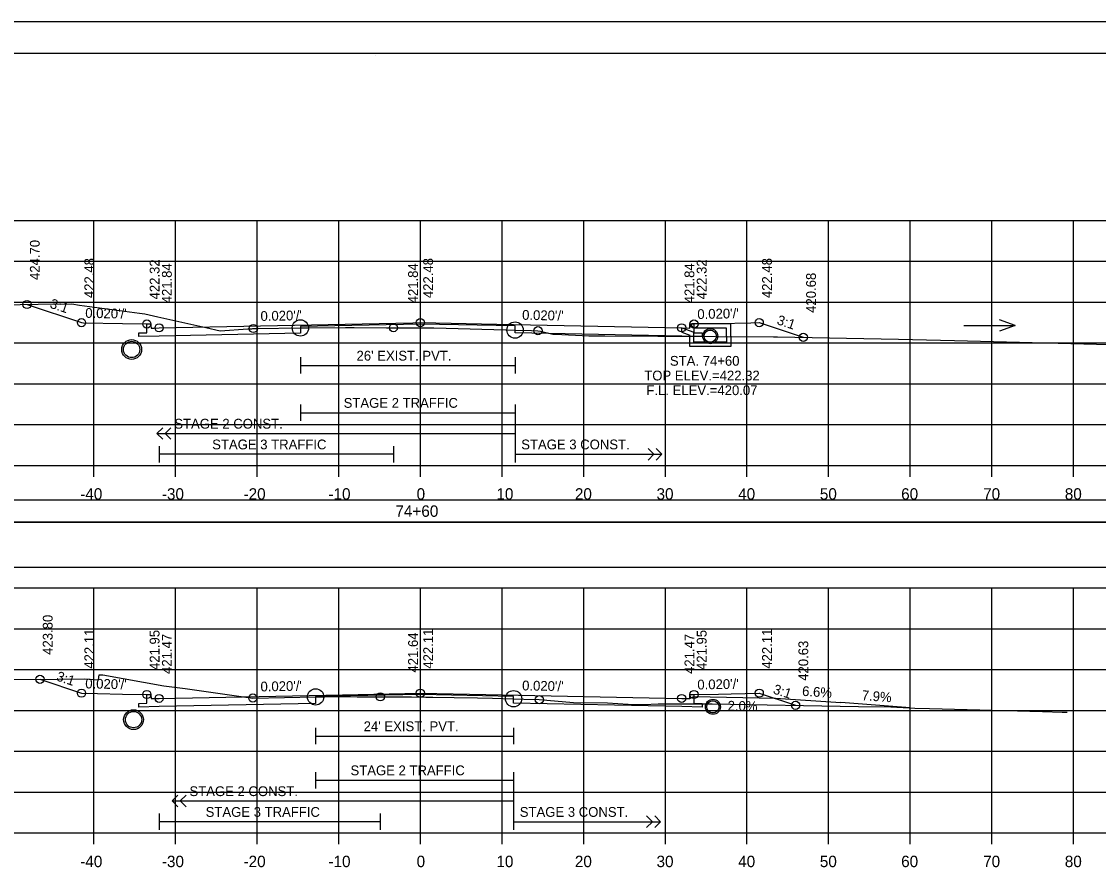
# Model space of a CAD drawing. Extents: x 1371057 to 1372761, y 380005 to 390517.
# Drawn here: x 1371512 to 1371643.9, y 386941.6 to 387045.2 of the extents above; entities that cross this region are included whole.
import ezdxf

# ---------------------------------------------------------------- set-up
doc = ezdxf.new("R2010")
doc.units = 0
for name, color, linetype in [('R_Alt Surface', 7, 'Continuous'), ('R_Axis', 7, 'Continuous'), ('R_Axis Annot', 7, 'Continuous'), ('R_Border', 7, 'Continuous'), ('R_Detour', 7, 'Continuous'), ('R_Dimension', 7, 'Continuous'), ('R_Drive', 7, 'Continuous'), ('R_Exist Surface', 7, 'Continuous'), ('R_Fin Surface', 7, 'Continuous'), ('R_Grid', 7, 'Continuous'), ('R_No Plot', 7, 'Continuous'), ('R_Striping', 7, 'Continuous'), ('R_Water', 7, 'Continuous'), ('R_Water Annot', 7, 'Continuous'), ('R_Xsect Elev', 7, 'Continuous'), ('R_Xsect Slope', 7, 'Continuous')]:
    doc.layers.add(name, color=color, linetype=linetype)

msp = doc.modelspace()

# ---------------------------------------------------------------- linework, layer by layer
at = {"layer": 'R_Alt Surface'}
for points in [[(1371594.37, 387008.2), (1371594.37, 387007.12), (1371595.37, 387007.1), (1371595.37, 387006.67), (1371592.87, 387006.72), (1371572.46, 387007.12), (1371572.46, 387007.95), (1371560.87, 387008.19), (1371546.17, 387007.89), (1371546.17, 387007.06), (1371528.87, 387006.72), (1371526.37, 387006.67), (1371526.37, 387007.1), (1371527.37, 387007.12), (1371527.37, 387008.2)], [(1371594.37, 387008.2), (1371594.37, 387007.12), (1371595.37, 387007.1), (1371595.37, 387006.67), (1371592.87, 387006.72), (1371572.46, 387007.12), (1371572.46, 387007.95), (1371560.87, 387008.19), (1371546.17, 387007.89), (1371546.17, 387007.06), (1371528.87, 387006.72), (1371526.37, 387006.67), (1371526.37, 387007.1), (1371527.37, 387007.12), (1371527.37, 387008.2)], [(1371546.17, 387004.11), (1371546.17, 387002.11)], [(1371572.46, 387004.11), (1371572.46, 387002.11)], [(1371546.17, 387003.11), (1371572.46, 387003.11)], [(1371594.37, 386962.82), (1371594.37, 386961.74), (1371595.37, 386961.72), (1371595.37, 386961.29), (1371592.87, 386961.34), (1371572.28, 386961.75), (1371572.28, 386962.58), (1371560.87, 386962.81), (1371548.04, 386962.56), (1371548.04, 386961.73), (1371528.87, 386961.34), (1371526.37, 386961.29), (1371526.37, 386961.72), (1371527.37, 386961.74), (1371527.37, 386962.82)], [(1371594.37, 386962.82), (1371594.37, 386961.74), (1371595.37, 386961.72), (1371595.37, 386961.29), (1371592.87, 386961.34), (1371572.28, 386961.75), (1371572.28, 386962.58), (1371560.87, 386962.81), (1371548.04, 386962.56), (1371548.04, 386961.73), (1371528.87, 386961.34), (1371526.37, 386961.29), (1371526.37, 386961.72), (1371527.37, 386961.74), (1371527.37, 386962.82)], [(1371548.04, 386958.73), (1371548.04, 386956.73)], [(1371572.28, 386958.73), (1371572.28, 386956.73)], [(1371548.04, 386957.73), (1371572.28, 386957.73)]]:
    msp.add_lwpolyline(points, dxfattribs=at)
at = {"layer": 'R_Axis'}
for p, q in [((1371410.87, 386990.88), (1371710.87, 386990.88)), ((1371520.87, 386989.48), (1371520.87, 386990.88)), ((1371530.87, 386989.48), (1371530.87, 386990.88)), ((1371540.87, 386989.48), (1371540.87, 386990.88)), ((1371550.87, 386989.48), (1371550.87, 386990.88)), ((1371560.87, 386989.48), (1371560.87, 386990.88)), ((1371570.87, 386989.48), (1371570.87, 386990.88)), ((1371580.87, 386989.48), (1371580.87, 386990.88)), ((1371590.87, 386989.48), (1371590.87, 386990.88)), ((1371600.87, 386989.48), (1371600.87, 386990.88)), ((1371610.87, 386989.48), (1371610.87, 386990.88)), ((1371620.87, 386989.48), (1371620.87, 386990.88)), ((1371630.87, 386989.48), (1371630.87, 386990.88)), ((1371640.87, 386989.48), (1371640.87, 386990.88)), ((1371410.87, 386945.88), (1371710.87, 386945.88)), ((1371520.87, 386944.48), (1371520.87, 386945.88)), ((1371530.87, 386944.48), (1371530.87, 386945.88)), ((1371540.87, 386944.48), (1371540.87, 386945.88)), ((1371550.87, 386944.48), (1371550.87, 386945.88)), ((1371560.87, 386944.48), (1371560.87, 386945.88)), ((1371570.87, 386944.48), (1371570.87, 386945.88)), ((1371580.87, 386944.48), (1371580.87, 386945.88)), ((1371590.87, 386944.48), (1371590.87, 386945.88)), ((1371600.87, 386944.48), (1371600.87, 386945.88)), ((1371610.87, 386944.48), (1371610.87, 386945.88)), ((1371620.87, 386944.48), (1371620.87, 386945.88)), ((1371630.87, 386944.48), (1371630.87, 386945.88)), ((1371640.87, 386944.48), (1371640.87, 386945.88))]:
    msp.add_line(p, q, dxfattribs=at)
at = {"layer": 'R_Border'}
for p, q in [((1371402.87, 387041.34), (1371719.05, 387041.34)), ((1371555.39, 387041.08), (1371555.39, 387041.08)), ((1371555.39, 387041.08), (1371555.39, 387041.08))]:
    msp.add_line(p, q, dxfattribs=at)
at = {"layer": 'R_Detour'}
msp.add_lwpolyline([(1371407.72, 386983.92), (1371714.03, 386983.92), (1371714.03, 386986.63), (1371407.72, 386986.63)], close=True, dxfattribs=at)
at = {"layer": 'R_Dimension'}
msp.add_lwpolyline([(1371407.72, 386978.4), (1371714.03, 386978.4), (1371714.03, 386983.92), (1371407.72, 386983.92)], close=True, dxfattribs=at)
at = {"layer": 'R_Drive'}
for p, q in [((1371593.87, 386962.32), (1371594.37, 386962.57)), ((1371594.37, 386962.57), (1371604.37, 386962.37)), ((1371604.37, 386962.37), (1371612.35, 386961.85)), ((1371620.87, 386961.17), (1371612.35, 386961.85))]:
    msp.add_line(p, q, dxfattribs=at)
at = {"layer": 'R_Exist Surface'}
for points in [[(1371507.46, 387010.5), (1371514.05, 387010.6), (1371518.19, 387010.66), (1371519.11, 387010.51), (1371526.45, 387009.5), (1371527.14, 387009.43), (1371528.72, 387009.07), (1371534.59, 387007.77), (1371536.36, 387007.35), (1371539.73, 387007.6), (1371540.24, 387007.62), (1371540.35, 387007.63), (1371540.42, 387007.64), (1371540.82, 387007.65), (1371546.17, 387007.71), (1371546.17, 387007.71), (1371547.17, 387007.72), (1371551.69, 387007.76), (1371552.76, 387007.75), (1371556.74, 387007.73), (1371556.74, 387007.73), (1371557.72, 387007.73), (1371561.85, 387007.71), (1371562.02, 387007.71), (1371562.51, 387007.71), (1371564.03, 387007.68), (1371571.35, 387007.49), (1371572.46, 387007.45), (1371574.46, 387007.39), (1371575.27, 387007.37), (1371575.56, 387007.33), (1371577.08, 387006.96), (1371577.13, 387006.95), (1371577.39, 387006.94), (1371581.49, 387006.74), (1371583.47, 387006.75), (1371589.96, 387006.72), (1371604.13, 387006.62), (1371604.33, 387006.62), (1371604.6, 387006.61), (1371619.43, 387006.35), (1371626.3, 387006.18), (1371634.24, 387005.96), (1371646.81, 387005.63)], [(1371503.2, 386964.6), (1371516.54, 386964.69), (1371519.79, 386964.74), (1371520.79, 386964.64), (1371521.43, 386964.62), (1371521.49, 386964.96), (1371521.53, 386965.22), (1371521.77, 386965.22), (1371521.96, 386965.22), (1371529.44, 386963.87), (1371530.75, 386963.7), (1371532.07, 386963.55), (1371540.35, 386962.39), (1371544.23, 386962.44), (1371548.04, 386962.53), (1371548.04, 386962.53), (1371548.04, 386962.53), (1371548.15, 386962.53), (1371549.17, 386962.54), (1371551.35, 386962.56), (1371553.14, 386962.54), (1371557.24, 386962.52), (1371558.84, 386962.52), (1371559.77, 386962.52), (1371561.54, 386962.51), (1371562, 386962.51), (1371562.38, 386962.51), (1371564.99, 386962.47), (1371567.86, 386962.43), (1371569.7, 386962.38), (1371572.28, 386962.31), (1371572.28, 386962.31), (1371573.55, 386962.26), (1371575.43, 386962.19), (1371579.61, 386961.86), (1371583.79, 386961.8), (1371586.31, 386961.65), (1371588.24, 386961.58), (1371589.99, 386961.67), (1371596.6, 386961.68), (1371614.51, 386961.36), (1371618.49, 386961.3), (1371620.73, 386961.18), (1371621.43, 386961.14), (1371623.23, 386961.09), (1371637.08, 386960.72), (1371639.48, 386960.66), (1371640.09, 386960.64)]]:
    msp.add_lwpolyline(points, dxfattribs=at)
at = {"layer": 'R_Fin Surface'}
for points in [[(1371512.7, 387010.58), (1371519.37, 387008.36), (1371519.63, 387008.35), (1371524.37, 387008.26), (1371527.37, 387008.2), (1371527.55, 387008.2), (1371527.87, 387008.2), (1371527.87, 387007.95), (1371527.88, 387007.7), (1371528.27, 387007.7), (1371528.87, 387007.72), (1371559.96, 387008.34), (1371560.87, 387008.36), (1371570.25, 387008.17), (1371592.87, 387007.72), (1371592.94, 387007.71), (1371593.87, 387007.7), (1371593.87, 387008.04), (1371593.87, 387008.2), (1371594.37, 387008.2), (1371597.37, 387008.26), (1371601.32, 387008.33), (1371602.37, 387008.36), (1371602.83, 387008.2), (1371607.76, 387006.56)], [(1371514.28, 386964.68), (1371519.37, 386962.98), (1371521.34, 386962.94), (1371524.37, 386962.88), (1371524.37, 386962.88), (1371527.37, 386962.82), (1371527.78, 386962.82), (1371527.87, 386962.82), (1371527.88, 386962.32), (1371528.87, 386962.34), (1371528.88, 386962.34), (1371551.33, 386962.79), (1371560.87, 386962.98), (1371560.87, 386962.98), (1371592.87, 386962.34), (1371593.87, 386962.32), (1371593.87, 386962.56), (1371593.87, 386962.82), (1371594.18, 386962.82), (1371594.37, 386962.82), (1371597.37, 386962.88), (1371598.94, 386962.91), (1371602.37, 386962.98), (1371602.37, 386962.98), (1371606.58, 386961.58), (1371606.82, 386961.5)]]:
    msp.add_lwpolyline(points, dxfattribs=at)
at = {"layer": 'R_Grid'}
for p, q in [((1371410.87, 387020.88), (1371710.87, 387020.88)), ((1371520.87, 386990.88), (1371520.87, 387020.88)), ((1371530.87, 386990.88), (1371530.87, 387020.88)), ((1371540.87, 386990.88), (1371540.87, 387020.88)), ((1371550.87, 386990.88), (1371550.87, 387020.88)), ((1371560.87, 386990.88), (1371560.87, 387020.88)), ((1371570.87, 386990.88), (1371570.87, 387020.88)), ((1371580.87, 386990.88), (1371580.87, 387020.88)), ((1371590.87, 386990.88), (1371590.87, 387020.88)), ((1371600.87, 386990.88), (1371600.87, 387020.88)), ((1371610.87, 386990.88), (1371610.87, 387020.88)), ((1371620.87, 386990.88), (1371620.87, 387020.88)), ((1371630.87, 386990.88), (1371630.87, 387020.88)), ((1371640.87, 386990.88), (1371640.87, 387020.88)), ((1371410.87, 387015.88), (1371710.87, 387015.88)), ((1371410.87, 387010.88), (1371710.87, 387010.88)), ((1371410.87, 387005.88), (1371710.87, 387005.88)), ((1371410.87, 387000.88), (1371710.87, 387000.88)), ((1371410.87, 386995.88), (1371710.87, 386995.88)), ((1371410.87, 386990.88), (1371710.87, 386990.88)), ((1371410.87, 386975.88), (1371710.87, 386975.88)), ((1371520.87, 386945.88), (1371520.87, 386975.88)), ((1371530.87, 386945.88), (1371530.87, 386975.88)), ((1371540.87, 386945.88), (1371540.87, 386975.88)), ((1371550.87, 386945.88), (1371550.87, 386975.88)), ((1371560.87, 386945.88), (1371560.87, 386975.88)), ((1371570.87, 386945.88), (1371570.87, 386975.88)), ((1371580.87, 386945.88), (1371580.87, 386975.88)), ((1371590.87, 386945.88), (1371590.87, 386975.88)), ((1371600.87, 386945.88), (1371600.87, 386975.88)), ((1371610.87, 386945.88), (1371610.87, 386975.88)), ((1371620.87, 386945.88), (1371620.87, 386975.88)), ((1371630.87, 386945.88), (1371630.87, 386975.88)), ((1371640.87, 386945.88), (1371640.87, 386975.88)), ((1371410.87, 386970.88), (1371710.87, 386970.88)), ((1371410.87, 386965.88), (1371710.87, 386965.88)), ((1371410.87, 386960.88), (1371710.87, 386960.88)), ((1371410.87, 386955.88), (1371710.87, 386955.88)), ((1371410.87, 386950.88), (1371710.87, 386950.88)), ((1371410.87, 386945.88), (1371710.87, 386945.88))]:
    msp.add_line(p, q, dxfattribs=at)
at = {"layer": 'R_No Plot'}
msp.add_line((1371390.47, 387045.23), (1371723.8, 387045.23), dxfattribs=at)
for points in [[(1371390.46, 387045.23), (1371723.8, 387045.23), (1371723.8, 386831.89), (1371390.46, 386831.89)], [(1371636.79, 387041.34), (1371656.41, 387041.34), (1371656.41, 387031.46), (1371672.52, 387031.46), (1371695.72, 387031.46), (1371695.84, 387003.3), (1371719.05, 387003.3), (1371719.05, 386835.88), (1371402.87, 386835.88), (1371402.87, 387041.34)]]:
    msp.add_lwpolyline(points, close=True, dxfattribs=at)
for centre, radius in [((1371512.7, 387010.58), 0.5), ((1371519.37, 387008.36), 0.5), ((1371519.37, 387008.36), 0.5), ((1371527.37, 387008.2), 0.5), ((1371546.17, 387007.71), 1), ((1371560.87, 387008.36), 0.5), ((1371594.37, 387008.2), 0.5), ((1371602.37, 387008.36), 0.5), ((1371528.87, 387007.72), 0.5), ((1371540.42, 387007.64), 0.5), ((1371557.57, 387007.73), 0.5), ((1371572.46, 387007.45), 1), ((1371575.27, 387007.37), 0.5), ((1371592.87, 387007.72), 0.5), ((1371596.37, 387006.7), 0.917), ((1371525.51, 387005.07), 1.21), ((1371607.76, 387006.56), 0.5), ((1371514.28, 386964.68), 0.5), ((1371519.37, 386962.98), 0.5), ((1371527.37, 386962.82), 0.5), ((1371528.87, 386962.34), 0.5), ((1371540.35, 386962.39), 0.5), ((1371548.04, 386962.53), 1), ((1371555.96, 386962.53), 0.5), ((1371560.87, 386962.98), 0.5), ((1371572.28, 386962.31), 1), ((1371575.43, 386962.19), 0.5), ((1371592.87, 386962.34), 0.5), ((1371594.37, 386962.82), 0.5), ((1371602.37, 386962.98), 0.5), ((1371596.7, 386961.31), 0.917), ((1371606.82, 386961.5), 0.5), ((1371525.74, 386959.74), 1.21)]:
    msp.add_circle(centre, radius, dxfattribs=at)
at = {"layer": 'R_Striping'}
for p, q in [((1371546.17, 386998.33), (1371546.17, 386996.33)), ((1371572.46, 386998.33), (1371572.46, 386991.24)), ((1371546.17, 386997.33), (1371572.46, 386997.33)), ((1371528.6, 386994.78), (1371529.31, 386995.49)), ((1371529.6, 386994.78), (1371530.31, 386995.49)), ((1371528.6, 386994.78), (1371572.46, 386994.78)), ((1371529.31, 386994.07), (1371528.6, 386994.78)), ((1371530.31, 386994.07), (1371529.6, 386994.78)), ((1371528.87, 386993.24), (1371528.87, 386991.24)), ((1371557.57, 386993.24), (1371557.57, 386991.24)), ((1371589.46, 386992.24), (1371588.75, 386992.95)), ((1371590.46, 386992.24), (1371589.75, 386992.95)), ((1371557.57, 386992.24), (1371528.87, 386992.24)), ((1371572.46, 386992.24), (1371590.46, 386992.24)), ((1371572.49, 386992.24), (1371582.49, 386992.24)), ((1371588.75, 386991.53), (1371589.46, 386992.24)), ((1371589.75, 386991.53), (1371590.46, 386992.24)), ((1371548.04, 386953.33), (1371548.04, 386951.33)), ((1371572.28, 386953.33), (1371572.28, 386946.24)), ((1371548.04, 386952.33), (1371572.28, 386952.33)), ((1371530.47, 386949.78), (1371531.18, 386950.49)), ((1371530.47, 386949.78), (1371572.28, 386949.78)), ((1371531.18, 386949.07), (1371530.47, 386949.78)), ((1371531.47, 386949.78), (1371532.18, 386950.49)), ((1371532.18, 386949.07), (1371531.47, 386949.78)), ((1371528.87, 386948.24), (1371528.87, 386946.24)), ((1371555.96, 386948.24), (1371555.96, 386946.24)), ((1371589.28, 386947.24), (1371588.57, 386947.95)), ((1371590.28, 386947.24), (1371589.57, 386947.95)), ((1371555.96, 386947.24), (1371528.87, 386947.24)), ((1371572.28, 386947.24), (1371590.28, 386947.24)), ((1371572.31, 386947.24), (1371582.31, 386947.24)), ((1371588.57, 386946.53), (1371589.28, 386947.24)), ((1371589.57, 386946.53), (1371590.28, 386947.24))]:
    msp.add_line(p, q, dxfattribs=at)
at = {"layer": 'R_Water'}
for p, q in [((1371592.87, 387007.72), (1371594.37, 387007.2)), ((1371594.04, 387008.03), (1371594.12, 387008.2)), ((1371594.04, 387008.03), (1371594.37, 387007.7)), ((1371598.87, 387008.2), (1371594.12, 387008.2)), ((1371598.37, 387007.7), (1371594.37, 387007.7)), ((1371598.37, 387006.7), (1371598.37, 387007.7)), ((1371598.87, 387006.7), (1371598.87, 387008.2)), ((1371592.87, 387007.19), (1371593.87, 387006.84)), ((1371593.87, 387006.7), (1371593.87, 387006.84)), ((1371594.37, 387006.7), (1371594.37, 387007.2))]:
    msp.add_line(p, q, dxfattribs=at)
for points in [[(1371592.87, 387007.19), (1371592.87, 387007.72)], [(1371598.87, 387006.7), (1371598.87, 387005.45), (1371596.37, 387005.45), (1371593.87, 387005.45), (1371593.87, 387006.7)], [(1371598.37, 387006.7), (1371598.37, 387005.95), (1371596.37, 387005.95), (1371594.37, 387005.95), (1371594.37, 387006.7)]]:
    msp.add_lwpolyline(points, dxfattribs=at)
for centre, radius in [((1371596.37, 387006.7), 0.75), ((1371525.51, 387005.07), 1), ((1371596.7, 386961.31), 0.75), ((1371525.74, 386959.74), 1)]:
    msp.add_circle(centre, radius, dxfattribs=at)
at = {"layer": 'R_Water Annot'}
for p, q in [((1371633.7, 387008.02), (1371631.78, 387008.72)), ((1371627.42, 387008.02), (1371633.7, 387008.02)), ((1371633.7, 387008.02), (1371631.78, 387007.32))]:
    msp.add_line(p, q, dxfattribs=at)
at = {"layer": 'R_Xsect Elev'}
for p, q in [((1371560.87, 387007.72), (1371560.87, 387017.72)), ((1371560.87, 386962.51), (1371560.87, 386972.51))]:
    msp.add_line(p, q, dxfattribs=at)

# ---------------------------------------------------------------- texts
at = {"layer": 'R_Axis Annot'}
for s, p in [('-40', (1371519.21, 386986.68)), ('-30', (1371529.21, 386986.68)), ('-20', (1371539.21, 386986.68)), ('-10', (1371549.61, 386986.68)), ('0', (1371560.41, 386986.68)), ('10', (1371570.18, 386986.68)), ('20', (1371579.79, 386986.68)), ('30', (1371589.79, 386986.68)), ('40', (1371599.79, 386986.68)), ('50', (1371609.79, 386986.68)), ('60', (1371619.75, 386986.68)), ('70', (1371629.79, 386986.68)), ('80', (1371639.79, 386986.68)), ('74+60', (1371557.81, 386984.58)), ('-40', (1371519.21, 386941.68)), ('-30', (1371529.21, 386941.68)), ('-20', (1371539.21, 386941.68)), ('-10', (1371549.61, 386941.68)), ('0', (1371560.41, 386941.68)), ('10', (1371570.18, 386941.68)), ('20', (1371579.79, 386941.68)), ('30', (1371589.79, 386941.68)), ('40', (1371599.79, 386941.68)), ('50', (1371609.79, 386941.68)), ('60', (1371619.75, 386941.68)), ('70', (1371629.79, 386941.68)), ('80', (1371639.79, 386941.68))]:
    msp.add_text(s, height=1.4, dxfattribs=at).set_placement(p)
at = {"layer": 'R_Striping'}
for s, p in [('STAGE 2 TRAFFIC', (1371551.47, 386997.93)), ('STAGE 2 CONST.', (1371530.73, 386995.38)), ('STAGE 3 TRAFFIC', (1371535.37, 386992.84)), ('STAGE 3 CONST.', (1371573.22, 386992.84)), ('STAGE 2 TRAFFIC', (1371552.31, 386952.93)), ('STAGE 2 CONST.', (1371532.59, 386950.38)), ('STAGE 3 TRAFFIC', (1371534.57, 386947.84)), ('STAGE 3 CONST.', (1371573.04, 386947.84))]:
    msp.add_text(s, height=1.2, dxfattribs=at).set_placement(p)
at = {"layer": 'R_Water'}
for s, p in [("26' EXIST. PVT.", (1371553.05, 387003.71)), ("24' EXIST. PVT.", (1371553.92, 386958.33))]:
    msp.add_text(s, height=1.2, dxfattribs=at).set_placement(p)
at = {"layer": 'R_Water Annot'}
for s, p in [('STA. 74+60', (1371591.43, 387003.08)), ('TOP ELEV.=422.32', (1371588.29, 387001.28)), ('F.L. ELEV.=420.07', (1371588.55, 386999.48))]:
    msp.add_text(s, height=1.2, dxfattribs=at).set_placement(p)
at = {"layer": 'R_Xsect Elev'}
for s, rotation, p in [('424.70', 90, (1371514.25, 387013.58)), ('422.48', 90, (1371520.92, 387011.36)), ('422.48', 90, (1371520.92, 387011.36)), ('422.32', 90, (1371528.92, 387011.2)), ('421.84', 90, (1371530.42, 387010.72)), ('421.84', 90, (1371560.57, 387010.72)), ('422.48', 90, (1371562.42, 387011.36)), ('421.84', 90, (1371594.42, 387010.72)), ('422.32', 90, (1371595.92, 387011.2)), ('422.48', 90, (1371603.92, 387011.36)), ('420.68', 90, (1371609.31, 387009.56)), ('423.80', 90, (1371515.83, 386967.68)), ('422.11', 90, (1371520.92, 386965.98)), ('421.95', 90, (1371528.92, 386965.82)), ('421.64', 90, (1371560.57, 386965.51)), ('422.11', 90, (1371562.42, 386965.98)), ('421.95', 90, (1371595.92, 386965.82)), ('422.11', 90, (1371603.92, 386965.98)), ('421.47', 90, (1371530.42, 386965.34)), ('421.47', 90, (1371594.42, 386965.34)), ('420.63', 90, (1371608.37, 386964.5)), ('6.6%', 356.224, (1371607.59, 386962.66)), ('7.9%', 355.4791, (1371614.89, 386962.15)), ('2.0%', 358.8542, (1371598.49, 386960.85))]:
    msp.add_text(s, height=1.2, rotation=rotation, dxfattribs=at).set_placement(p)
at = {"layer": 'R_Xsect Slope'}
for s, rotation, p in [('3:1', 341.5636, (1371515.41, 387010.2)), ("0.020'/'", 358.8543, (1371519.82, 387008.95)), ("0.020'/'", 1.1458, (1371541.3, 387008.56)), ("0.020'/'", 358.8543, (1371573.32, 387008.71)), ("0.020'/'", 1.1457, (1371594.8, 387008.8)), ('3:1', 341.5655, (1371604.44, 387008.19)), ('3:1', 341.57, (1371516.2, 386964.57)), ("0.020'/'", 358.8542, (1371519.82, 386963.57)), ("0.020'/'", 1.1458, (1371541.3, 386963.19)), ("0.020'/'", 358.8542, (1371573.32, 386963.33)), ("0.020'/'", 1.1457, (1371594.8, 386963.43)), ('3:1', 341.5682, (1371603.97, 386962.98))]:
    msp.add_text(s, height=1.2, rotation=rotation, dxfattribs=at).set_placement(p)

doc.saveas('drawing.dxf')
